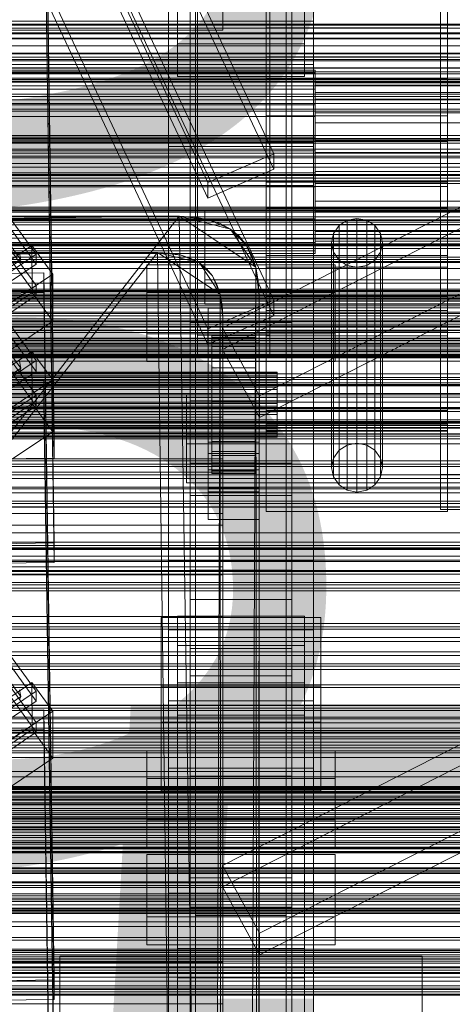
# Model space of a CAD drawing. Header units: millimetres. Extents: x -2233 to 61924, y -68080 to 6847.
# Tile 311 of 656: x 369 to 488, y -33432 to -33161. Entities that reach past the tile are written whole.
import ezdxf

# ---------------------------------------------------------------- set-up
doc = ezdxf.new("R2010")
doc.units = ezdxf.units.MM
for name, color, linetype, lineweight in [('COTAS_O', 1, 'Continuous', 0), ('COTAS_P', 1, 'Continuous', 0), ('frontal_C01', 7, 'Continuous', 0), ('frontal_C02', 7, 'Continuous', 0), ('frontal_C03', 7, 'Continuous', 0), ('frontal_secador', 7, 'Continuous', 0)]:
    doc.layers.add(name, color=color, linetype=linetype, lineweight=lineweight)
doc.dimstyles.new('R19_100', dxfattribs={"dimtxt": 250, "dimasz": 150, "dimexe": 150, "dimexo": 80, "dimgap": 100, "dimtad": 1, "dimtih": 1, "dimtoh": 1, "dimdsep": 46, "dimcen": 0.09, "dimadec": 0, "dimazin": 0, "dimtfac": 1, "dimtdec": 4, "dimtofl": 0, "dimtmove": 0, "dimatfit": 3, "dimfxl": 1, "dimtolj": 1, "dimtzin": 0, "dimarcsym": 0})

# ---------------------------------------------------------------- blocks, each defined once
blk = doc.blocks.new('DIM_R28_52')
at = {"layer": 'COTAS_O'}
for p, q in [((-1725, -33700), (-1575, -33655)), ((1725, -33700), (1575, -33655)), ((-1725, -34400), (-1725, -33700)), ((-1725, -33700), (1725, -33700)), ((-1725, -33700), (-1575, -33745)), ((1725, -33700), (1575, -33745)), ((1725, -34400), (1725, -33700))]:
    blk.add_line(p, q, dxfattribs=at)
blk.add_text('3450 O', height=250, dxfattribs=at).set_placement((0, -33600))
blk = doc.blocks.new('DIM_R28_53')
at = {"layer": 'COTAS_P'}
for p, q in [((-150, -32300), (550, -32300)), ((550, -32300), (505, -32450)), ((550, -34900), (550, -32300)), ((550, -32300), (595, -32450)), ((550, -34900), (505, -34750)), ((550, -34900), (595, -34750)), ((-150, -34900), (550, -34900))]:
    blk.add_line(p, q, dxfattribs=at)
blk.add_text('2600 P', height=250, rotation=90, dxfattribs=at).set_placement((450, -33600))

msp = doc.modelspace()

# ---------------------------------------------------------------- linework, layer by layer
at = {"layer": 'frontal_C01'}
for p, q in [((299.114, -32899.212), (439.114, -33197.732)), ((439.114, -33202.046), (299.114, -32903.526)), ((420.886, -33205.659), (280.886, -32907.139)), ((420.886, -33209.973), (280.886, -32911.453)), ((299.114, -32939.655), (439.114, -33238.175)), ((439.114, -33242.488), (299.114, -32943.968)), ((420.886, -33246.102), (280.886, -32947.581)), ((420.886, -33250.415), (280.886, -32951.895)), ((485, -33286.265), (485, -33081.358)), ((485, -33090.987), (485, -33295.895)), ((375.644, -33110.039), (378.512, -33305.149)), ((378.512, -33310.542), (375.644, -33115.431)), ((416, -33334.308), (416, -33117.641)), ((424.864, -33245.824), (674.864, -33118.712)), ((444, -33117.641), (444, -33334.308)), ((416, -33125.19), (416, -33341.858)), ((674.864, -33124.643), (424.864, -33251.755)), ((444, -33341.858), (444, -33125.19)), ((435.136, -33264.558), (685.136, -33137.446)), ((435.136, -33270.49), (685.136, -33143.378)), ((437, -33154.741), (437, -33163.035)), ((487, -33163.035), (487, -33154.741)), ((437, -33170.973), (437, -33159.036)), ((487, -33159.036), (487, -33170.973)), ((437, -33163.035), (437, -33176.957)), ((487, -33163.035), (437, -33163.035)), ((487, -33176.957), (487, -33163.035)), ((450, -33165.914), (410, -33165.914)), ((410, -33165.914), (410, -33204.432)), ((410, -33310.158), (410, -33165.914)), ((450, -33204.432), (450, -33165.914)), ((450, -33165.914), (450, -33310.158)), ((437, -33187.328), (437, -33170.973)), ((487, -33170.973), (437, -33170.973)), ((487, -33170.973), (487, -33187.328)), ((450.5, -33174.682), (342.5, -33174.682)), ((450.5, -33175.444), (342.5, -33175.444)), ((450.5, -33175.444), (450.5, -33174.682)), ((450.5, -33174.682), (450.5, -33177.775)), ((450.5, -33179.945), (450.5, -33175.444)), ((450.5, -33177.775), (342.5, -33177.775)), ((437, -33176.957), (437, -33194.387)), ((487, -33176.957), (437, -33176.957)), ((450.5, -33177.775), (450.5, -33184.251)), ((450.5, -33180.825), (450.5, -33178.157)), ((450.5, -33178.157), (450.5, -33178.815)), ((550.5, -33178.157), (450.5, -33178.157)), ((487, -33194.387), (487, -33176.957)), ((450.5, -33179.945), (342.5, -33179.945)), ((450.5, -33178.815), (450.5, -33182.697)), ((550.5, -33178.815), (450.5, -33178.815)), ((450.5, -33187.498), (450.5, -33179.945)), ((450.5, -33186.413), (450.5, -33180.825)), ((550.5, -33180.825), (450.5, -33180.825)), ((450.5, -33182.697), (450.5, -33189.214)), ((550.5, -33182.697), (450.5, -33182.697)), ((450.5, -33184.251), (342.5, -33184.251)), ((450.5, -33184.251), (450.5, -33193.125)), ((450.5, -33194.068), (450.5, -33186.413)), ((550.5, -33186.413), (450.5, -33186.413)), ((450.5, -33187.498), (342.5, -33187.498)), ((345.969, -33187.638), (373.501, -33225.492)), ((437, -33205.613), (437, -33187.328)), ((437, -33187.328), (487, -33187.328)), ((450.5, -33196.955), (450.5, -33187.498)), ((450.5, -33189.214), (450.5, -33197.373)), ((550.5, -33189.214), (450.5, -33189.214)), ((487, -33187.328), (487, -33205.613)), ((373.513, -33228.189), (345.981, -33190.334)), ((342.5, -33193.125), (450.5, -33193.125)), ((437, -33194.387), (437, -33212.672)), ((487, -33194.387), (437, -33194.387)), ((450.5, -33193.125), (450.5, -33203.045)), ((450.5, -33202.627), (450.5, -33194.068)), ((450.5, -33194.068), (550.5, -33194.068)), ((487, -33212.672), (487, -33194.387)), ((450.5, -33196.955), (342.5, -33196.955)), ((346.008, -33196.266), (373.539, -33234.12)), ((450.5, -33206.875), (450.5, -33196.955)), ((450.5, -33197.373), (450.5, -33205.932)), ((550.5, -33197.373), (450.5, -33197.373)), ((373.551, -33236.816), (346.02, -33198.962)), ((439.114, -33197.732), (420.886, -33205.659)), ((439.114, -33202.046), (439.114, -33197.732)), ((450.5, -33203.045), (342.5, -33203.045)), ((420.886, -33209.973), (439.114, -33202.046)), ((450.5, -33210.786), (450.5, -33202.627)), ((550.5, -33202.627), (450.5, -33202.627)), ((450.5, -33203.045), (450.5, -33212.502)), ((410, -33204.432), (450, -33204.432)), ((410, -33348.677), (410, -33204.432)), ((420.886, -33205.659), (420.886, -33209.973)), ((437, -33223.043), (437, -33205.613)), ((487, -33205.613), (437, -33205.613)), ((450, -33348.677), (450, -33204.432)), ((487, -33205.613), (487, -33223.043)), ((450.5, -33206.875), (342.5, -33206.875)), ((437, -33274.146), (437, -33206.742)), ((437, -33206.742), (487, -33206.742)), ((437, -33221.187), (437, -33206.742)), ((450.5, -33205.932), (450.5, -33213.587)), ((550.5, -33205.932), (450.5, -33205.932)), ((450.5, -33215.749), (450.5, -33206.875)), ((487, -33206.742), (487, -33274.146)), ((487, -33206.742), (487, -33221.187)), ((450.5, -33217.303), (450.5, -33210.786)), ((550.5, -33210.786), (450.5, -33210.786)), ((450.5, -33212.502), (342.5, -33212.502)), ((420, -33220.03), (420, -33213.29)), ((420, -33213.29), (823, -33213.29)), ((420, -33232.549), (420, -33213.29)), ((437, -33212.672), (437, -33229.027)), ((487, -33212.672), (437, -33212.672)), ((450.5, -33212.502), (450.5, -33220.055)), ((450.5, -33213.587), (450.5, -33219.175)), ((550.5, -33213.587), (450.5, -33213.587)), ((487, -33229.027), (487, -33212.672)), ((450.5, -33215.749), (342.5, -33215.749)), ((450.5, -33222.225), (450.5, -33215.749)), ((459.321, -33216.114), (457.05, -33217.575)), ((462, -33215.601), (459.321, -33216.114)), ((459.321, -33278.126), (459.321, -33216.114)), ((464.679, -33216.114), (462, -33215.601)), ((462, -33277.613), (462, -33215.601)), ((466.95, -33217.575), (464.679, -33216.114)), ((464.679, -33278.126), (464.679, -33216.114)), ((369.265, -33226.975), (363.53, -33219.089)), ((450.5, -33221.185), (450.5, -33217.303)), ((550.5, -33217.303), (450.5, -33217.303)), ((450.5, -33219.175), (450.5, -33221.843)), ((550.5, -33219.175), (450.5, -33219.175)), ((457.05, -33217.575), (455.533, -33219.762)), ((457.05, -33279.587), (457.05, -33217.575)), ((468.467, -33219.762), (466.95, -33217.575)), ((466.95, -33279.587), (466.95, -33217.575)), ((450.5, -33220.055), (342.5, -33220.055)), ((823, -33220.03), (420, -33220.03)), ((420, -33220.03), (420, -33239.289)), ((437, -33268.562), (437, -33220.031)), ((437, -33220.031), (487, -33220.031)), ((437, -33225.809), (437, -33220.031)), ((487, -33221.187), (437, -33221.187)), ((437, -33221.187), (437, -33288.591)), ((450.5, -33220.055), (450.5, -33224.556)), ((450.5, -33221.843), (450.5, -33221.185)), ((550.5, -33221.185), (450.5, -33221.185)), ((550.5, -33221.843), (450.5, -33221.843)), ((455.533, -33219.762), (455, -33222.342)), ((455.533, -33281.774), (455.533, -33219.762)), ((469, -33222.342), (468.467, -33219.762)), ((468.467, -33281.774), (468.467, -33219.762)), ((487, -33220.031), (487, -33268.562)), ((487, -33220.031), (487, -33225.809)), ((487, -33288.591), (487, -33221.187)), ((450.5, -33222.225), (342.5, -33222.225)), ((450.5, -33224.556), (342.5, -33224.556)), ((360.882, -33230.843), (372.35, -33223.106)), ((372.35, -33223.106), (372.408, -33236.048)), ((372.35, -33223.106), (378.086, -33230.993)), ((437, -33236.965), (437, -33223.043)), ((487, -33223.043), (437, -33223.043)), ((437, -33272.414), (437, -33223.883)), ((437, -33223.883), (487, -33223.883)), ((437, -33247.957), (437, -33223.883)), ((450.5, -33225.318), (450.5, -33222.225)), ((450.5, -33224.556), (450.5, -33225.318)), ((455, -33222.342), (455.533, -33224.921)), ((455, -33284.353), (455, -33222.342)), ((468.467, -33224.921), (469, -33222.342)), ((469, -33222.342), (469, -33284.353)), ((487, -33223.043), (487, -33236.965)), ((487, -33223.883), (487, -33272.414)), ((487, -33223.883), (487, -33247.957)), ((450.5, -33225.318), (342.5, -33225.318)), ((359.436, -33233.606), (369.265, -33226.975)), ((373.501, -33225.492), (362.033, -33233.229)), ((369.265, -33226.975), (368.888, -33225.139)), ((368.9, -33227.79), (369.265, -33226.975)), ((373.513, -33228.189), (373.501, -33225.492)), ((487, -33225.809), (437, -33225.809)), ((437, -33225.809), (437, -33274.34)), ((455.533, -33224.921), (457.05, -33227.108)), ((455.533, -33286.933), (455.533, -33224.921)), ((457.05, -33227.108), (459.321, -33228.569)), ((457.05, -33289.12), (457.05, -33227.108)), ((464.679, -33228.569), (466.95, -33227.108)), ((466.95, -33227.108), (468.467, -33224.921)), ((466.95, -33289.12), (466.95, -33227.108)), ((468.467, -33286.933), (468.467, -33224.921)), ((487, -33274.34), (487, -33225.809)), ((362.045, -33235.925), (373.513, -33228.189)), ((437, -33229.027), (437, -33240.964)), ((487, -33229.027), (437, -33229.027)), ((459.321, -33228.569), (462, -33229.083)), ((459.321, -33290.581), (459.321, -33228.569)), ((462, -33229.083), (464.679, -33228.569)), ((462, -33291.094), (462, -33229.083)), ((464.679, -33290.581), (464.679, -33228.569)), ((487, -33240.964), (487, -33229.027)), ((357.646, -33230.872), (375.644, -33230.626)), ((378.086, -33230.993), (366.618, -33238.729)), ((375.644, -33230.626), (375.644, -33236.019)), ((375.644, -33230.626), (378.512, -33425.737)), ((378.143, -33243.934), (378.086, -33230.993)), ((823, -33232.549), (420, -33232.549)), ((420, -33232.549), (420, -33239.289)), ((373.539, -33234.12), (362.071, -33241.856)), ((373.551, -33236.816), (373.539, -33234.12)), ((375.644, -33236.019), (357.646, -33236.264)), ((372.408, -33236.048), (360.939, -33243.784)), ((362.083, -33244.553), (373.551, -33236.816)), ((378.143, -33243.934), (372.408, -33236.048)), ((378.512, -33431.13), (375.644, -33236.019)), ((439.114, -33238.175), (420.886, -33246.102)), ((437, -33245.259), (437, -33236.965)), ((487, -33236.965), (437, -33236.965)), ((439.114, -33242.488), (439.114, -33238.175)), ((487, -33236.965), (487, -33245.259)), ((420, -33239.289), (823, -33239.289)), ((437, -33240.964), (437, -33246.664)), ((487, -33240.964), (437, -33240.964)), ((487, -33246.664), (487, -33240.964)), ((420.886, -33250.415), (439.114, -33242.488)), ((366.675, -33251.671), (378.143, -33243.934)), ((420.886, -33246.102), (420.886, -33250.415)), ((435.136, -33264.558), (424.864, -33245.824)), ((424.864, -33245.824), (424.864, -33251.755)), ((437, -33246.664), (437, -33245.259)), ((487, -33245.259), (437, -33245.259)), ((487, -33245.259), (487, -33246.664)), ((487, -33246.664), (437, -33246.664)), ((487, -33247.957), (437, -33247.957)), ((437, -33247.957), (437, -33296.488)), ((487, -33296.488), (487, -33247.957)), ((424.864, -33251.755), (435.136, -33270.49)), ((415, -33275.096), (415, -33264.311)), ((415, -33264.311), (760, -33264.311)), ((415, -33277.793), (415, -33264.311)), ((435.136, -33270.49), (435.136, -33264.558)), ((416, -33273.478), (416, -33265.929)), ((416, -33265.929), (444, -33265.929)), ((416, -33482.597), (416, -33265.929)), ((424.864, -33394.112), (674.864, -33267.001)), ((444, -33265.929), (444, -33273.478)), ((444, -33265.929), (444, -33482.597)), ((487, -33268.562), (437, -33268.562)), ((437, -33268.562), (437, -33274.34)), ((487, -33274.34), (487, -33268.562)), ((444, -33273.478), (416, -33273.478)), ((416, -33273.478), (416, -33490.146)), ((674.864, -33272.932), (424.864, -33400.044)), ((487, -33272.414), (437, -33272.414)), ((437, -33272.414), (437, -33296.488)), ((444, -33490.146), (444, -33273.478)), ((487, -33296.488), (487, -33272.414)), ((760, -33275.096), (415, -33275.096)), ((415, -33275.096), (415, -33288.578)), ((487, -33274.146), (437, -33274.146)), ((437, -33274.146), (437, -33288.591)), ((437, -33274.34), (487, -33274.34)), ((487, -33288.591), (487, -33274.146)), ((760, -33277.793), (415, -33277.793)), ((415, -33277.793), (415, -33288.578)), ((457.05, -33279.587), (459.321, -33278.126)), ((459.321, -33278.126), (462, -33277.613)), ((462, -33277.613), (464.679, -33278.126)), ((464.679, -33278.126), (466.95, -33279.587)), ((455, -33284.353), (455.533, -33281.774)), ((455.533, -33281.774), (457.05, -33279.587)), ((466.95, -33279.587), (468.467, -33281.774)), ((468.467, -33281.774), (469, -33284.353)), ((455.533, -33286.933), (455, -33284.353)), ((469, -33284.353), (468.467, -33286.933)), ((435.136, -33412.847), (685.136, -33285.735)), ((457.05, -33289.12), (455.533, -33286.933)), ((468.467, -33286.933), (466.95, -33289.12)), ((775, -33286.265), (485, -33286.265)), ((485, -33286.265), (485, -33295.895)), ((415, -33288.578), (760, -33288.578)), ((437, -33288.591), (487, -33288.591)), ((459.321, -33290.581), (457.05, -33289.12)), ((466.95, -33289.12), (464.679, -33290.581)), ((435.136, -33418.778), (685.136, -33291.666)), ((462, -33291.094), (459.321, -33290.581)), ((464.679, -33290.581), (462, -33291.094)), ((437, -33296.488), (487, -33296.488)), ((485, -33295.895), (775, -33295.895)), ((-425, -33300.22), (425, -33300.22)), ((425, -33300.22), (425, -33313.916)), ((425, -33300.22), (425, -33311.776)), ((378.512, -33305.149), (360.514, -33305.395)), ((378.512, -33310.542), (378.512, -33305.149)), ((345.969, -33308.226), (373.501, -33346.08)), ((373.513, -33348.776), (345.981, -33310.922)), ((360.514, -33310.787), (378.512, -33310.542)), ((450, -33310.158), (410, -33310.158)), ((410, -33310.158), (410, -33348.677)), ((410, -33401.827), (410, -33310.158)), ((450, -33348.677), (450, -33310.158)), ((450, -33310.158), (450, -33401.827)), ((425, -33311.776), (-425, -33311.776)), ((425, -33313.916), (-425, -33313.916)), ((416, -33320.742), (416, -33312.654)), ((416, -33312.654), (444, -33312.654)), ((416, -33397.59), (416, -33312.654)), ((425, -33325.472), (425, -33311.776)), ((425, -33325.472), (425, -33313.916)), ((444, -33312.654), (444, -33320.742)), ((444, -33312.654), (444, -33397.59)), ((346.008, -33316.853), (373.539, -33354.708)), ((373.551, -33357.404), (346.02, -33319.55)), ((444, -33320.742), (416, -33320.742)), ((416, -33320.742), (416, -33405.679)), ((444, -33405.679), (444, -33320.742)), ((-425, -33325.472), (425, -33325.472)), ((408, -33344.631), (408, -33325.758)), ((408, -33325.758), (452, -33325.758)), ((408, -33354.647), (408, -33325.758)), ((412.5, -33333.462), (412.5, -33325.373)), ((412.5, -33325.373), (447.5, -33325.373)), ((412.5, -33604.634), (412.5, -33325.373)), ((447.5, -33325.373), (447.5, -33333.462)), ((447.5, -33325.373), (447.5, -33604.634)), ((452, -33325.758), (452, -33344.631)), ((452, -33325.758), (452, -33354.647)), ((447.5, -33333.462), (412.5, -33333.462)), ((412.5, -33612.722), (412.5, -33333.462)), ((447.5, -33612.722), (447.5, -33333.462)), ((444, -33334.308), (416, -33334.308)), ((416, -33334.308), (416, -33341.858)), ((444, -33341.858), (444, -33334.308)), ((369.265, -33347.563), (363.53, -33339.676)), ((360.882, -33351.43), (372.35, -33343.694)), ((372.35, -33343.694), (372.408, -33356.635)), ((372.35, -33343.694), (378.086, -33351.58)), ((416, -33341.858), (444, -33341.858)), ((373.501, -33346.08), (362.033, -33353.816)), ((369.265, -33347.563), (368.888, -33345.726)), ((373.513, -33348.776), (373.501, -33346.08)), ((452, -33344.631), (408, -33344.631)), ((408, -33344.631), (408, -33373.52)), ((452, -33373.52), (452, -33344.631)), ((359.436, -33354.194), (369.265, -33347.563)), ((362.045, -33356.513), (373.513, -33348.776)), ((368.9, -33348.378), (369.265, -33347.563)), ((410, -33348.677), (450, -33348.677)), ((410, -33440.346), (410, -33348.677)), ((450, -33440.346), (450, -33348.677)), ((357.646, -33351.459), (375.644, -33351.214)), ((378.086, -33351.58), (366.618, -33359.317)), ((375.644, -33351.214), (375.644, -33356.607)), ((375.644, -33351.214), (378.512, -33546.325)), ((378.143, -33364.522), (378.086, -33351.58)), ((373.539, -33354.708), (362.071, -33362.444)), ((373.551, -33357.404), (373.539, -33354.708)), ((452, -33354.647), (408, -33354.647)), ((408, -33354.647), (408, -33373.52)), ((452, -33373.52), (452, -33354.647)), ((375.644, -33356.607), (357.646, -33356.852)), ((372.408, -33356.635), (360.939, -33364.372)), ((362.083, -33365.14), (373.551, -33357.404)), ((378.143, -33364.522), (372.408, -33356.635)), ((378.512, -33551.717), (375.644, -33356.607)), ((366.675, -33372.258), (378.143, -33364.522)), ((408, -33373.52), (452, -33373.52)), ((404, -33408.336), (404, -33391.081)), ((404, -33391.081), (456, -33391.081)), ((404, -33398.785), (404, -33391.081)), ((456, -33391.081), (456, -33408.336)), ((456, -33391.081), (456, -33398.785)), ((435.136, -33412.847), (424.864, -33394.112)), ((424.864, -33394.112), (424.864, -33400.044)), ((444, -33397.59), (416, -33397.59)), ((416, -33397.59), (416, -33405.679)), ((444, -33405.679), (444, -33397.59)), ((456, -33398.785), (404, -33398.785)), ((404, -33398.785), (404, -33416.04)), ((424.864, -33400.044), (435.136, -33418.778)), ((456, -33416.04), (456, -33398.785)), ((450, -33401.827), (410, -33401.827)), ((410, -33401.827), (410, -33440.346)), ((410, -33725.366), (410, -33401.827)), ((450, -33440.346), (450, -33401.827)), ((450, -33401.827), (450, -33725.366)), ((416, -33405.679), (444, -33405.679)), ((456, -33408.336), (404, -33408.336)), ((404, -33408.336), (404, -33416.04)), ((417.5, -33434.701), (417.5, -33407.472)), ((417.5, -33407.472), (442.5, -33407.472)), ((417.5, -33407.472), (417.5, -33595.064)), ((442.5, -33407.996), (417.5, -33407.996)), ((417.5, -33407.996), (417.5, -33434.177)), ((417.5, -34010.796), (417.5, -33407.996)), ((442.5, -33407.472), (442.5, -33434.701)), ((442.5, -33595.064), (442.5, -33407.472)), ((442.5, -33434.177), (442.5, -33407.996)), ((442.5, -33407.996), (442.5, -34010.796)), ((456, -33416.04), (456, -33408.336)), ((435.136, -33418.778), (435.136, -33412.847)), ((404, -33416.04), (456, -33416.04)), ((412.5, -33425.131), (412.5, -33417.042)), ((412.5, -33417.042), (447.5, -33417.042)), ((412.5, -33696.303), (412.5, -33417.042)), ((447.5, -33417.042), (447.5, -33425.131)), ((447.5, -33417.042), (447.5, -33696.303)), ((-425, -33420.808), (425, -33420.808)), ((425, -33420.808), (425, -33434.504)), ((425, -33420.808), (425, -33432.363)), ((378.512, -33425.737), (360.514, -33425.982)), ((378.512, -33431.13), (378.512, -33425.737)), ((447.5, -33425.131), (412.5, -33425.131)), ((412.5, -33704.392), (412.5, -33425.131)), ((447.5, -33704.392), (447.5, -33425.131)), ((360.514, -33431.375), (378.512, -33431.13)), ((425, -33432.363), (-425, -33432.363)), ((425, -33446.06), (425, -33432.363))]:
    msp.add_line(p, q, dxfattribs=at)
at = {"layer": 'frontal_C02'}
for p, q in [((410, -33329.126), (410, -32971.464)), ((450, -32971.464), (450, -33329.126)), ((417.5, -33516.139), (417.5, -32977.112)), ((442.5, -32977.112), (442.5, -33516.139)), ((412.5, -33167.449), (412.5, -32986.084)), ((447.5, -32986.084), (447.5, -33167.449)), ((412.5, -33176.39), (412.5, -32995.026)), ((447.5, -33176.39), (447.5, -32995.026)), ((417.5, -33543.024), (417.5, -33003.998)), ((442.5, -33543.024), (442.5, -33003.998)), ((410, -33367.308), (410, -33009.646)), ((450, -33367.308), (450, -33009.646)), ((375.644, -33082.39), (378.512, -33275.795)), ((378.512, -33281.756), (375.644, -33088.351)), ((410, -33195.783), (410, -33094.446)), ((450, -33195.783), (450, -33094.446)), ((418, -33247.792), (418, -33110.146)), ((438, -33110.146), (438, -33247.792)), ((418, -33116.107), (418, -33253.753)), ((438, -33253.753), (438, -33116.107)), ((410, -33148.056), (410, -33195.783)), ((410, -33505.718), (410, -33148.056)), ((425, -33163.647), (425, -33148.506)), ((450, -33195.783), (450, -33148.056)), ((450, -33148.056), (450, -33505.718)), ((416, -33235.357), (416, -33149.697)), ((444, -33149.697), (444, -33235.357)), ((425, -33163.647), (425, -33152.192)), ((416, -33158.638), (416, -33244.298)), ((444, -33244.298), (444, -33158.638)), ((-450, -33161.186), (450, -33161.186)), ((450, -33161.186), (450, -33173.108)), ((450, -33161.186), (450, -33194.595)), ((-425, -33163.647), (425, -33163.647)), ((447.5, -33167.449), (412.5, -33167.449)), ((412.5, -33167.449), (412.5, -33176.39)), ((447.5, -33176.39), (447.5, -33167.449)), ((450, -33173.108), (-450, -33173.108)), ((450, -33206.517), (450, -33173.108)), ((412.5, -33176.39), (447.5, -33176.39)), ((450, -33194.595), (-450, -33194.595)), ((450, -33206.517), (450, -33194.595)), ((410, -33195.783), (450, -33195.783)), ((410, -33553.445), (410, -33195.783)), ((450, -33553.445), (450, -33195.783)), ((-450, -33206.517), (450, -33206.517)), ((345.969, -33217.293), (373.501, -33254.816)), ((373.513, -33257.796), (345.981, -33220.274)), ((346.008, -33226.831), (373.539, -33264.354)), ((373.551, -33267.334), (346.02, -33229.812)), ((404, -33247.456), (404, -33228.381)), ((404, -33228.381), (456, -33228.381)), ((404, -33236.017), (404, -33228.381)), ((456, -33228.381), (456, -33247.456)), ((456, -33228.381), (456, -33236.017)), ((444, -33235.357), (416, -33235.357)), ((416, -33235.357), (416, -33244.298)), ((444, -33244.298), (444, -33235.357)), ((456, -33236.017), (404, -33236.017)), ((404, -33236.017), (404, -33255.092)), ((456, -33255.092), (456, -33236.017)), ((421, -33243.974), (421, -33240.398)), ((421, -33240.398), (435, -33240.398)), ((421, -33280.489), (421, -33240.398)), ((435, -33240.398), (435, -33243.974)), ((435, -33240.398), (435, -33280.489)), ((416, -33244.298), (444, -33244.298)), ((435, -33243.974), (421, -33243.974)), ((421, -33243.974), (421, -33284.065)), ((435, -33284.065), (435, -33243.974)), ((369.265, -33256.933), (363.53, -33249.115)), ((456, -33247.456), (404, -33247.456)), ((404, -33247.456), (404, -33255.092)), ((438, -33247.792), (418, -33247.792)), ((418, -33247.792), (418, -33253.753)), ((422, -33258.008), (422, -33248.016)), ((422, -33248.016), (422, -33248.462)), ((422, -33248.016), (434, -33248.016)), ((422, -33248.864), (422, -33248.016)), ((422, -33258.219), (422, -33248.462)), ((422, -33248.462), (422, -33250.171)), ((422, -33248.462), (434, -33248.462)), ((422, -33258.409), (422, -33248.864)), ((422, -33248.864), (434, -33248.864)), ((422, -33250.947), (422, -33248.864)), ((434, -33248.462), (434, -33248.016)), ((434, -33248.016), (434, -33258.008)), ((434, -33248.016), (434, -33248.864)), ((434, -33250.171), (434, -33248.462)), ((434, -33248.462), (434, -33258.219)), ((434, -33248.864), (434, -33258.409)), ((434, -33248.864), (434, -33250.947)), ((438, -33253.753), (438, -33247.792)), ((456, -33255.092), (456, -33247.456)), ((421, -33253.512), (421, -33249.935)), ((421, -33249.935), (435, -33249.935)), ((421, -33290.026), (421, -33249.935)), ((422, -33259.029), (422, -33250.171)), ((422, -33250.171), (422, -33253.028)), ((422, -33250.171), (434, -33250.171)), ((422, -33259.396), (422, -33250.947)), ((422, -33250.947), (434, -33250.947)), ((422, -33254.125), (422, -33250.947)), ((434, -33253.028), (434, -33250.171)), ((434, -33250.171), (434, -33259.029)), ((434, -33250.947), (434, -33259.396)), ((434, -33250.947), (434, -33254.125)), ((435, -33249.935), (435, -33253.512)), ((435, -33249.935), (435, -33290.026)), ((360.882, -33260.028), (372.35, -33252.358)), ((372.35, -33252.358), (372.408, -33266.665)), ((372.35, -33252.358), (378.086, -33260.176)), ((418, -33253.753), (438, -33253.753)), ((435, -33253.512), (421, -33253.512)), ((421, -33253.512), (421, -33293.603)), ((422, -33260.382), (422, -33253.028)), ((422, -33253.028), (422, -33256.836)), ((422, -33253.028), (434, -33253.028)), ((422, -33260.901), (422, -33254.125)), ((422, -33254.125), (434, -33254.125)), ((422, -33258.18), (422, -33254.125)), ((434, -33256.836), (434, -33253.028)), ((434, -33253.028), (434, -33260.382)), ((434, -33254.125), (434, -33260.901)), ((434, -33254.125), (434, -33258.18)), ((435, -33293.603), (435, -33253.512)), ((359.436, -33263.506), (369.265, -33256.933)), ((373.501, -33254.816), (362.033, -33262.485)), ((369.265, -33256.933), (368.888, -33254.961)), ((368.9, -33257.892), (369.265, -33256.933)), ((373.513, -33257.796), (373.501, -33254.816)), ((404, -33255.092), (456, -33255.092)), ((422, -33262.186), (422, -33256.836)), ((422, -33256.836), (422, -33261.337)), ((422, -33256.836), (434, -33256.836)), ((434, -33261.337), (434, -33256.836)), ((434, -33256.836), (434, -33262.186)), ((-440, -33258.008), (440, -33258.008)), ((-440, -33258.219), (440, -33258.219)), ((-440, -33258.409), (440, -33258.409)), ((-440, -33259.029), (440, -33259.029)), ((-440, -33259.396), (440, -33259.396)), ((362.045, -33265.466), (373.513, -33257.796)), ((422, -33258.219), (422, -33258.008)), ((434, -33258.008), (422, -33258.008)), ((422, -33258.008), (422, -33258.409)), ((422, -33262.822), (422, -33258.18)), ((422, -33258.18), (434, -33258.18)), ((422, -33262.836), (422, -33258.18)), ((422, -33259.029), (422, -33258.219)), ((434, -33258.219), (422, -33258.219)), ((434, -33258.409), (422, -33258.409)), ((422, -33258.409), (422, -33259.396)), ((422, -33260.382), (422, -33259.029)), ((434, -33259.029), (422, -33259.029)), ((434, -33259.396), (422, -33259.396)), ((422, -33259.396), (422, -33260.901)), ((434, -33258.008), (434, -33258.219)), ((434, -33258.409), (434, -33258.008)), ((434, -33258.18), (434, -33262.822)), ((434, -33258.18), (434, -33262.836)), ((434, -33258.219), (434, -33259.029)), ((434, -33259.396), (434, -33258.409)), ((434, -33259.029), (434, -33260.382)), ((434, -33260.901), (434, -33259.396)), ((440, -33258.219), (440, -33258.008)), ((440, -33258.008), (440, -33258.409)), ((440, -33259.029), (440, -33258.219)), ((440, -33258.409), (440, -33259.396)), ((440, -33260.382), (440, -33259.029)), ((440, -33259.396), (440, -33260.901)), ((-440, -33260.382), (440, -33260.382)), ((-440, -33260.901), (440, -33260.901)), ((-440, -33262.186), (440, -33262.186)), ((-440, -33262.822), (440, -33262.822)), ((357.646, -33260.487), (375.644, -33260.244)), ((378.086, -33260.176), (366.618, -33267.845)), ((375.644, -33260.244), (375.644, -33266.205)), ((375.644, -33260.244), (378.512, -33453.649)), ((378.143, -33274.482), (378.086, -33260.176)), ((422, -33262.186), (422, -33260.382)), ((434, -33260.382), (422, -33260.382)), ((434, -33260.901), (422, -33260.901)), ((422, -33260.901), (422, -33262.822)), ((422, -33261.337), (422, -33264.318)), ((434, -33261.337), (422, -33261.337)), ((422, -33261.337), (422, -33266.224)), ((422, -33264.318), (422, -33262.186)), ((434, -33262.186), (422, -33262.186)), ((434, -33262.822), (422, -33262.822)), ((422, -33262.822), (422, -33265.028)), ((422, -33265.028), (422, -33262.836)), ((422, -33262.836), (434, -33262.836)), ((422, -33267.776), (422, -33262.836)), ((434, -33260.382), (434, -33262.186)), ((434, -33262.822), (434, -33260.901)), ((434, -33264.318), (434, -33261.337)), ((434, -33266.224), (434, -33261.337)), ((434, -33262.186), (434, -33264.318)), ((434, -33265.028), (434, -33262.822)), ((434, -33262.836), (434, -33265.028)), ((434, -33262.836), (434, -33267.776)), ((440, -33262.186), (440, -33260.382)), ((440, -33260.901), (440, -33262.822)), ((440, -33264.318), (440, -33262.186)), ((440, -33262.822), (440, -33265.028)), ((440, -33264.318), (-440, -33264.318)), ((-440, -33265.028), (440, -33265.028)), ((373.539, -33264.354), (362.071, -33272.023)), ((373.551, -33267.334), (373.539, -33264.354)), ((422, -33264.318), (434, -33264.318)), ((422, -33266.633), (422, -33264.318)), ((434, -33265.028), (422, -33265.028)), ((422, -33265.028), (422, -33267.368)), ((434, -33264.318), (434, -33266.633)), ((434, -33267.368), (434, -33265.028)), ((440, -33266.633), (440, -33264.318)), ((440, -33265.028), (440, -33267.368)), ((-440, -33266.633), (440, -33266.633)), ((-440, -33267.368), (440, -33267.368)), ((375.644, -33266.205), (357.646, -33266.448)), ((372.408, -33266.665), (360.939, -33274.334)), ((362.083, -33275.003), (373.551, -33267.334)), ((378.143, -33274.482), (372.408, -33266.665)), ((378.512, -33459.61), (375.644, -33266.205)), ((422, -33266.633), (422, -33266.224)), ((422, -33266.224), (422, -33271.164)), ((422, -33266.224), (434, -33266.224)), ((422, -33268.973), (422, -33266.633)), ((434, -33266.633), (422, -33266.633)), ((422, -33267.368), (422, -33267.776)), ((434, -33267.368), (422, -33267.368)), ((422, -33267.368), (422, -33269.683)), ((422, -33267.776), (434, -33267.776)), ((422, -33272.663), (422, -33267.776)), ((434, -33271.164), (434, -33266.224)), ((434, -33266.224), (434, -33266.633)), ((434, -33266.633), (434, -33268.973)), ((434, -33267.776), (434, -33267.368)), ((434, -33269.683), (434, -33267.368)), ((434, -33267.776), (434, -33272.663)), ((440, -33268.973), (440, -33266.633)), ((440, -33267.368), (440, -33269.683)), ((-440, -33268.973), (440, -33268.973)), ((-440, -33269.683), (440, -33269.683)), ((-425, -33270.442), (425, -33270.442)), ((422, -33271.178), (422, -33268.973)), ((422, -33268.973), (422, -33271.164)), ((434, -33268.973), (422, -33268.973)), ((422, -33269.683), (422, -33272.663)), ((434, -33269.683), (422, -33269.683)), ((422, -33269.683), (422, -33271.815)), ((425, -33270.442), (425, -33285.583)), ((425, -33270.442), (425, -33281.896)), ((434, -33271.164), (434, -33268.973)), ((434, -33268.973), (434, -33271.178)), ((434, -33272.663), (434, -33269.683)), ((434, -33271.815), (434, -33269.683)), ((440, -33271.178), (440, -33268.973)), ((440, -33269.683), (440, -33271.815)), ((-440, -33271.178), (440, -33271.178)), ((-440, -33271.815), (440, -33271.815)), ((-440, -33273.099), (440, -33273.099)), ((-440, -33273.619), (440, -33273.619)), ((422, -33271.164), (422, -33275.82)), ((422, -33271.164), (434, -33271.164)), ((422, -33273.099), (422, -33271.178)), ((422, -33271.178), (422, -33275.82)), ((434, -33271.178), (422, -33271.178)), ((422, -33271.815), (422, -33277.164)), ((434, -33271.815), (422, -33271.815)), ((422, -33271.815), (422, -33273.619)), ((422, -33272.663), (434, -33272.663)), ((422, -33277.164), (422, -33272.663)), ((422, -33274.604), (422, -33273.099)), ((422, -33273.099), (422, -33279.875)), ((434, -33273.099), (422, -33273.099)), ((422, -33273.619), (422, -33280.973)), ((434, -33273.619), (422, -33273.619)), ((422, -33273.619), (422, -33274.972)), ((434, -33275.82), (434, -33271.164)), ((434, -33275.82), (434, -33271.178)), ((434, -33271.178), (434, -33273.099)), ((434, -33277.164), (434, -33271.815)), ((434, -33273.619), (434, -33271.815)), ((434, -33272.663), (434, -33277.164)), ((434, -33279.875), (434, -33273.099)), ((434, -33273.099), (434, -33274.604)), ((434, -33280.973), (434, -33273.619)), ((434, -33274.972), (434, -33273.619)), ((440, -33273.099), (440, -33271.178)), ((440, -33271.815), (440, -33273.619)), ((440, -33274.604), (440, -33273.099)), ((440, -33273.619), (440, -33274.972)), ((-440, -33274.604), (440, -33274.604)), ((-440, -33274.972), (440, -33274.972)), ((-440, -33275.591), (440, -33275.591)), ((-440, -33275.781), (440, -33275.781)), ((-440, -33275.993), (440, -33275.993)), ((378.512, -33275.795), (360.514, -33276.038)), ((366.675, -33282.151), (378.143, -33274.482)), ((378.512, -33281.756), (378.512, -33275.795)), ((422, -33275.591), (422, -33274.604)), ((422, -33274.604), (422, -33283.053)), ((434, -33274.604), (422, -33274.604)), ((422, -33274.972), (422, -33283.829)), ((434, -33274.972), (422, -33274.972)), ((422, -33274.972), (422, -33275.781)), ((422, -33275.993), (422, -33275.591)), ((422, -33275.591), (422, -33285.137)), ((434, -33275.591), (422, -33275.591)), ((422, -33275.781), (422, -33285.538)), ((434, -33275.781), (422, -33275.781)), ((422, -33275.781), (422, -33275.993)), ((422, -33275.82), (422, -33279.875)), ((422, -33275.82), (434, -33275.82)), ((422, -33275.993), (422, -33285.984)), ((434, -33275.993), (422, -33275.993)), ((434, -33283.053), (434, -33274.604)), ((434, -33274.604), (434, -33275.591)), ((434, -33283.829), (434, -33274.972)), ((434, -33275.781), (434, -33274.972)), ((434, -33285.137), (434, -33275.591)), ((434, -33275.591), (434, -33275.993)), ((434, -33285.538), (434, -33275.781)), ((434, -33275.993), (434, -33275.781)), ((434, -33279.875), (434, -33275.82)), ((434, -33285.984), (434, -33275.993)), ((440, -33275.591), (440, -33274.604)), ((440, -33274.972), (440, -33275.781)), ((440, -33275.993), (440, -33275.591)), ((440, -33275.781), (440, -33275.993)), ((421, -33291.037), (421, -33277.327)), ((421, -33277.327), (435, -33277.327)), ((421, -33284.963), (421, -33277.327)), ((422, -33277.164), (434, -33277.164)), ((422, -33280.973), (422, -33277.164)), ((434, -33277.164), (434, -33280.973)), ((435, -33277.327), (435, -33291.037)), ((435, -33277.327), (435, -33284.963)), ((360.514, -33282), (378.512, -33281.756)), ((435, -33280.489), (421, -33280.489)), ((421, -33280.489), (421, -33284.065)), ((422, -33279.875), (422, -33283.053)), ((422, -33279.875), (434, -33279.875)), ((422, -33280.973), (434, -33280.973)), ((422, -33283.829), (422, -33280.973)), ((434, -33283.053), (434, -33279.875)), ((434, -33280.973), (434, -33283.829)), ((435, -33284.065), (435, -33280.489)), ((425, -33281.896), (-425, -33281.896)), ((416, -33292.029), (416, -33283.087)), ((416, -33283.087), (444, -33283.087)), ((416, -33369.48), (416, -33283.087)), ((421, -33284.065), (435, -33284.065)), ((422, -33283.053), (422, -33285.137)), ((422, -33283.053), (434, -33283.053)), ((422, -33283.829), (434, -33283.829)), ((422, -33285.538), (422, -33283.829)), ((425, -33297.037), (425, -33281.896)), ((434, -33285.137), (434, -33283.053)), ((434, -33283.829), (434, -33285.538)), ((444, -33283.087), (444, -33292.029)), ((444, -33283.087), (444, -33369.48)), ((425, -33285.583), (-425, -33285.583)), ((435, -33284.963), (421, -33284.963)), ((421, -33284.963), (421, -33298.674)), ((422, -33285.137), (422, -33285.984)), ((422, -33285.137), (434, -33285.137)), ((422, -33285.538), (434, -33285.538)), ((422, -33285.984), (422, -33285.538)), ((422, -33285.984), (434, -33285.984)), ((425, -33297.037), (425, -33285.583)), ((434, -33285.984), (434, -33285.137)), ((434, -33285.538), (434, -33285.984)), ((435, -33298.674), (435, -33284.963)), ((444, -33292.029), (416, -33292.029)), ((416, -33292.029), (416, -33378.421)), ((435, -33290.026), (421, -33290.026)), ((421, -33290.026), (421, -33293.603)), ((435, -33291.037), (421, -33291.037)), ((421, -33291.037), (421, -33298.674)), ((435, -33293.603), (435, -33290.026)), ((435, -33298.674), (435, -33291.037)), ((444, -33378.421), (444, -33292.029)), ((421, -33293.603), (435, -33293.603)), ((-425, -33297.037), (425, -33297.037)), ((421, -33298.674), (435, -33298.674)), ((450, -33329.126), (410, -33329.126)), ((410, -33329.126), (410, -33367.308)), ((410, -33686.788), (410, -33329.126)), ((450, -33367.308), (450, -33329.126)), ((450, -33329.126), (450, -33686.788)), ((412.5, -33352.688), (412.5, -33343.746)), ((412.5, -33343.746), (447.5, -33343.746)), ((412.5, -33525.111), (412.5, -33343.746)), ((447.5, -33343.746), (447.5, -33352.688)), ((447.5, -33343.746), (447.5, -33525.111)), ((447.5, -33352.688), (412.5, -33352.688)), ((412.5, -33534.052), (412.5, -33352.688)), ((447.5, -33534.052), (447.5, -33352.688)), ((404, -33381.579), (404, -33362.504)), ((404, -33362.504), (456, -33362.504)), ((404, -33370.14), (404, -33362.504)), ((456, -33362.504), (456, -33381.579)), ((456, -33362.504), (456, -33370.14)), ((410, -33367.308), (450, -33367.308)), ((410, -33724.97), (410, -33367.308)), ((450, -33724.97), (450, -33367.308)), ((456, -33370.14), (404, -33370.14)), ((404, -33370.14), (404, -33389.216)), ((444, -33369.48), (416, -33369.48)), ((416, -33369.48), (416, -33378.421)), ((444, -33378.421), (444, -33369.48)), ((456, -33389.216), (456, -33370.14)), ((416, -33378.421), (444, -33378.421)), ((456, -33381.579), (404, -33381.579)), ((404, -33381.579), (404, -33389.216)), ((456, -33389.216), (456, -33381.579)), ((404, -33389.216), (456, -33389.216)), ((380, -33450.372), (380, -33419.148)), ((380, -33419.148), (480, -33419.148)), ((380, -33462.372), (380, -33419.148)), ((480, -33419.148), (480, -33450.372)), ((480, -33419.148), (480, -33462.372))]:
    msp.add_line(p, q, dxfattribs=at)
at = {"layer": 'frontal_C03'}
for p, q in [((1250, -33170.211), (-1250, -33170.211)), ((1250, -33171.092), (-1250, -33171.092)), ((1250, -33171.746), (-1250, -33171.746)), ((1250, -33174.053), (-1250, -33174.053)), ((-1250, -33175.111), (1250, -33175.111)), ((1250, -33177.963), (-1250, -33177.963)), ((1250, -33179.02), (-1250, -33179.02)), ((1250, -33181.328), (-1250, -33181.328)), ((1250, -33181.981), (-1250, -33181.981)), ((1250, -33182.862), (-1250, -33182.862)), ((1250, -33192.669), (-1250, -33192.669)), ((1250, -33193.55), (-1250, -33193.55)), ((1250, -33194.204), (-1250, -33194.204)), ((1250, -33196.511), (-1250, -33196.511)), ((-1250, -33197.568), (1250, -33197.568)), ((1530, -33198.434), (-1530, -33198.434)), ((1250, -33200.42), (-1250, -33200.42)), ((1250, -33201.478), (-1250, -33201.478)), ((1530, -33203.434), (-1530, -33203.434)), ((1250, -33203.785), (-1250, -33203.785)), ((1250, -33204.439), (-1250, -33204.439)), ((1250, -33205.32), (-1250, -33205.32)), ((-1250, -33212.477), (1250, -33212.477)), ((-1250, -33213.275), (1250, -33213.275)), ((-1250, -33213.859), (1250, -33213.859)), ((1250, -33215.126), (-1250, -33215.126)), ((1250, -33216.008), (-1250, -33216.008)), ((-1250, -33216.197), (1250, -33216.197)), ((1250, -33216.661), (-1250, -33216.661)), ((-1250, -33217.326), (1250, -33217.326)), ((1250, -33218.969), (-1250, -33218.969)), ((-1250, -33220.026), (1250, -33220.026)), ((-1250, -33221.046), (1250, -33221.046)), ((-1250, -33222.642), (1250, -33222.642)), ((1250, -33222.878), (-1250, -33222.878)), ((1250, -33223.935), (-1250, -33223.935)), ((1250, -33226.243), (-1250, -33226.243)), ((1250, -33226.896), (-1250, -33226.896)), ((-1250, -33227.489), (1250, -33227.489)), ((1250, -33227.778), (-1250, -33227.778)), ((-1250, -33229.445), (1250, -33229.445)), ((-1268, -33235.463), (1268, -33235.463)), ((-1250, -33235.09), (1250, -33235.09)), ((-1268, -33235.687), (1268, -33235.687)), ((-1268, -33235.852), (1268, -33235.852)), ((-1268, -33236.509), (1268, -33236.509)), ((-1268, -33236.827), (1268, -33236.827)), ((-1268, -33237.873), (1268, -33237.873)), ((-1268, -33238.322), (1268, -33238.322)), ((1250, -33237.271), (-1250, -33237.271)), ((1250, -33237.584), (-1250, -33237.584)), ((-1268, -33239.685), (1268, -33239.685)), ((-1268, -33240.235), (1268, -33240.235)), ((1250, -33238.465), (-1250, -33238.465)), ((1250, -33239.119), (-1250, -33239.119)), ((-1268, -33241.823), (1268, -33241.823)), ((1268, -33242.436), (-1268, -33242.436)), ((1250, -33241.426), (-1250, -33241.426)), ((-1250, -33242.484), (1250, -33242.484)), ((-1250, -33243.328), (1250, -33243.328)), ((-1268, -33244.14), (1268, -33244.14)), ((-1268, -33244.775), (1268, -33244.775)), ((-1268, -33246.478), (1268, -33246.478)), ((1250, -33245.336), (-1250, -33245.336)), ((-1250, -33245.586), (1250, -33245.586)), ((1250, -33246.393), (-1250, -33246.393)), ((-1268, -33247.092), (1268, -33247.092)), ((-1268, -33248.679), (1268, -33248.679)), ((-1268, -33249.23), (1268, -33249.23)), ((1250, -33248.7), (-1250, -33248.7)), ((-1268, -33250.593), (1268, -33250.593)), ((-1268, -33251.042), (1268, -33251.042)), ((1250, -33249.354), (-1250, -33249.354)), ((1250, -33250.235), (-1250, -33250.235)), ((-1250, -33251.644), (1250, -33251.644)), ((1530, -33253.434), (-1530, -33253.434)), ((-1268, -33252.088), (1268, -33252.088)), ((-1268, -33252.405), (1268, -33252.405)), ((-1268, -33253.063), (1268, -33253.063)), ((-1268, -33253.227), (1268, -33253.227)), ((-1268, -33253.452), (1268, -33253.452)), ((-1250, -33253.825), (1250, -33253.825)), ((1530, -33258.434), (-1530, -33258.434)), ((-1250, -33259.47), (1250, -33259.47)), ((1250, -33260.042), (-1250, -33260.042)), ((1250, -33260.923), (-1250, -33260.923)), ((-1250, -33261.425), (1250, -33261.425)), ((1250, -33261.576), (-1250, -33261.576)), ((1250, -33263.884), (-1250, -33263.884)), ((-1250, -33264.941), (1250, -33264.941)), ((-1250, -33266.272), (1250, -33266.272)), ((1250, -33267.793), (-1250, -33267.793)), ((-1250, -33267.869), (1250, -33267.869)), ((1250, -33268.851), (-1250, -33268.851)), ((1250, -33271.158), (-1250, -33271.158)), ((-1250, -33271.588), (1250, -33271.588)), ((1250, -33271.812), (-1250, -33271.812)), ((1250, -33272.693), (-1250, -33272.693)), ((-1250, -33272.717), (1250, -33272.717)), ((-1250, -33275.055), (1250, -33275.055)), ((-1250, -33275.64), (1250, -33275.64)), ((-1250, -33276.437), (1250, -33276.437)), ((1250, -33282.499), (-1250, -33282.499)), ((1250, -33283.381), (-1250, -33283.381)), ((1250, -33284.034), (-1250, -33284.034)), ((1250, -33286.342), (-1250, -33286.342)), ((-1250, -33287.399), (1250, -33287.399)), ((1250, -33290.251), (-1250, -33290.251)), ((1250, -33291.308), (-1250, -33291.308)), ((-1500, -33295.272), (1500, -33295.272)), ((1250, -33293.616), (-1250, -33293.616)), ((1250, -33294.269), (-1250, -33294.269)), ((1250, -33295.151), (-1250, -33295.151)), ((1250, -33304.957), (-1250, -33304.957)), ((1250, -33305.838), (-1250, -33305.838)), ((1500, -33306.68), (-1500, -33306.68)), ((1500, -33306.965), (-1500, -33306.965)), ((1250, -33306.492), (-1250, -33306.492)), ((1250, -33308.799), (-1250, -33308.799)), ((-1250, -33309.856), (1250, -33309.856)), ((1250, -33312.709), (-1250, -33312.709)), ((1250, -33313.766), (-1250, -33313.766)), ((1250, -33316.073), (-1250, -33316.073)), ((1250, -33316.727), (-1250, -33316.727)), ((-1500, -33318.373), (1500, -33318.373)), ((1250, -33317.608), (-1250, -33317.608)), ((1250, -33327.415), (-1250, -33327.415)), ((1250, -33328.296), (-1250, -33328.296)), ((1250, -33328.949), (-1250, -33328.949)), ((1250, -33331.257), (-1250, -33331.257)), ((-1250, -33332.314), (1250, -33332.314)), ((1250, -33335.166), (-1250, -33335.166)), ((1250, -33336.224), (-1250, -33336.224)), ((1250, -33338.531), (-1250, -33338.531)), ((1250, -33339.184), (-1250, -33339.184)), ((1250, -33340.066), (-1250, -33340.066)), ((-1500, -33344.278), (1500, -33344.278)), ((1250, -33349.872), (-1250, -33349.872)), ((1250, -33350.754), (-1250, -33350.754)), ((1250, -33351.407), (-1250, -33351.407)), ((1500, -33353.261), (-1500, -33353.261)), ((1250, -33353.714), (-1250, -33353.714)), ((-1250, -33354.772), (1250, -33354.772)), ((-1250, -33356.261), (1250, -33356.261)), ((-1250, -33356.894), (1250, -33356.894)), ((-1250, -33357.358), (1250, -33357.358)), ((1250, -33357.624), (-1250, -33357.624)), ((1250, -33358.681), (-1250, -33358.681)), ((-1250, -33359.214), (1250, -33359.214)), ((-1250, -33360.11), (1250, -33360.11)), ((1250, -33360.989), (-1250, -33360.989)), ((1250, -33361.642), (-1250, -33361.642)), ((1250, -33362.523), (-1250, -33362.523)), ((-1250, -33363.062), (1250, -33363.062)), ((-1250, -33364.33), (1250, -33364.33)), ((-1250, -33368.177), (1250, -33368.177)), ((-1250, -33369.729), (1250, -33369.729)), ((-1500, -33372.651), (1500, -33372.651)), ((-1500, -33372.875), (1500, -33372.875)), ((-1500, -33373.04), (1500, -33373.04)), ((-1500, -33373.697), (1500, -33373.697)), ((-1500, -33374.015), (1500, -33374.015)), ((1250, -33372.33), (-1250, -33372.33)), ((1250, -33373.211), (-1250, -33373.211)), ((1250, -33373.865), (-1250, -33373.865)), ((-1250, -33374.21), (1250, -33374.21)), ((-1500, -33375.061), (1500, -33375.061)), ((-1500, -33375.51), (1500, -33375.51)), ((-1500, -33376.873), (1500, -33376.873)), ((1250, -33375.941), (-1250, -33375.941)), ((1250, -33376.172), (-1250, -33376.172)), ((-1500, -33377.423), (1500, -33377.423)), ((1500, -33378.384), (-1500, -33378.384)), ((-1500, -33379.011), (1500, -33379.011)), ((1500, -33379.624), (-1500, -33379.624)), ((-1250, -33377.229), (1250, -33377.229)), ((-1500, -33381.328), (1500, -33381.328)), ((-1500, -33381.963), (1500, -33381.963)), ((1250, -33380.081), (-1250, -33380.081)), ((-1250, -33380.749), (1250, -33380.749)), ((1250, -33381.139), (-1250, -33381.139)), ((-1500, -33383.667), (1500, -33383.667)), ((-1500, -33384.28), (1500, -33384.28)), ((-1250, -33382.542), (1250, -33382.542)), ((1250, -33383.446), (-1250, -33383.446)), ((1250, -33384.1), (-1250, -33384.1)), ((1250, -33384.981), (-1250, -33384.981)), ((-1500, -33385.868), (1500, -33385.868)), ((-1500, -33386.418), (1500, -33386.418)), ((-1500, -33387.367), (1500, -33387.367)), ((-1500, -33387.781), (1500, -33387.781)), ((-1250, -33387.35), (1250, -33387.35)), ((-1500, -33388.23), (1500, -33388.23)), ((-1500, -33389.276), (1500, -33389.276)), ((-1500, -33389.594), (1500, -33389.594)), ((-1500, -33390.251), (1500, -33390.251)), ((-1500, -33390.416), (1500, -33390.416)), ((-1250, -33389.081), (1250, -33389.081)), ((-1500, -33390.64), (1500, -33390.64)), ((-1250, -33393.561), (1250, -33393.561)), ((1250, -33394.787), (-1250, -33394.787)), ((-1250, -33395.114), (1250, -33395.114)), ((1250, -33395.669), (-1250, -33395.669)), ((1250, -33396.322), (-1250, -33396.322)), ((1250, -33398.63), (-1250, -33398.63)), ((-1250, -33398.961), (1250, -33398.961)), ((-1250, -33399.687), (1250, -33399.687)), ((-1250, -33400.228), (1250, -33400.228)), ((1250, -33402.539), (-1250, -33402.539)), ((-1250, -33403.181), (1250, -33403.181)), ((1250, -33403.596), (-1250, -33403.596)), ((-1250, -33404.077), (1250, -33404.077)), ((1250, -33405.904), (-1250, -33405.904)), ((-1250, -33405.933), (1250, -33405.933)), ((-1250, -33406.397), (1250, -33406.397)), ((1250, -33406.557), (-1250, -33406.557)), ((-1250, -33407.03), (1250, -33407.03)), ((1250, -33407.439), (-1250, -33407.439)), ((1250, -33417.245), (-1250, -33417.245)), ((1250, -33418.126), (-1250, -33418.126)), ((1250, -33418.78), (-1250, -33418.78)), ((1250, -33421.087), (-1250, -33421.087)), ((-1250, -33422.145), (1250, -33422.145)), ((1250, -33424.997), (-1250, -33424.997)), ((1250, -33426.054), (-1250, -33426.054)), ((1250, -33428.361), (-1250, -33428.361)), ((1250, -33429.015), (-1250, -33429.015)), ((1250, -33429.896), (-1250, -33429.896))]:
    msp.add_line(p, q, dxfattribs=at)
at = {"layer": 'frontal_secador'}
for p, q in [((1320, -33162), (-1320, -33162)), ((1320, -33162.273), (-1320, -33162.273)), ((1250, -33162), (-1250, -33162)), ((1320, -33163.072), (-1320, -33163.072)), ((1320, -33164.343), (-1320, -33164.343)), ((1250, -33164.651), (-1250, -33164.651)), ((1320, -33166), (-1320, -33166)), ((1250, -33165.859), (-1250, -33165.859)), ((-1250, -33166), (1250, -33166)), ((1320, -33167.929), (-1320, -33167.929)), ((-1320, -33170), (1320, -33170)), ((-1250, -33170), (1250, -33170)), ((1320, -33172.071), (-1320, -33172.071)), ((1320, -33174), (-1320, -33174)), ((1320, -33175.657), (-1320, -33175.657)), ((1250, -33174.141), (-1250, -33174.141)), ((1320, -33176.928), (-1320, -33176.928)), ((1320, -33177.727), (-1320, -33177.727)), ((1320, -33178), (-1320, -33178)), ((1250, -33177.285), (-1250, -33177.285)), ((1250, -33178), (-1250, -33178)), ((1250, -33181.314), (-1250, -33181.314)), ((1250, -33183.856), (-1250, -33183.856)), ((1250, -33185.455), (-1250, -33185.455)), ((1250, -33186), (-1250, -33186)), ((1360, -33193.5), (-1360, -33193.5)), ((1360, -33194.863), (-1360, -33194.863)), ((1250, -33193.75), (-1250, -33193.75)), ((1360, -33198.859), (-1360, -33198.859)), ((1360, -33205.216), (-1360, -33205.216)), ((1360, -33213.5), (-1360, -33213.5)), ((1250, -33212.924), (-1250, -33212.924)), ((413, -33215), (-433.02, -33225.78)), ((413, -33215), (-431.48, -34297.08)), ((413, -33215), (-424.22, -33216.98)), ((413, -33215), (-417.18, -33215.22)), ((-413, -33215), (413, -33215)), ((413, -33215), (417.18, -33215.22)), ((420.92, -33215.88), (413, -33215)), ((427.08, -33218.52), (413, -33215)), ((434.12, -33229.08), (413, -33215)), ((429.5, -34299.5), (413, -33215)), ((417.18, -33215.22), (420.92, -33215.88)), ((420.92, -33215.88), (424.22, -33216.98)), ((427.08, -33218.52), (420.92, -33215.88)), ((424.22, -33216.98), (427.08, -33218.52)), ((427.08, -33218.52), (429.5, -33220.5)), ((431.48, -33222.92), (427.08, -33218.52)), ((434.12, -33229.08), (427.08, -33218.52)), ((429.5, -33220.5), (431.48, -33222.92)), ((1360, -33223.147), (-1360, -33223.147)), ((431.48, -33222.92), (433.02, -33225.78)), ((434.12, -33229.08), (431.48, -33222.92)), ((407, -33225), (-423.38, -33233.82)), ((407, -33225), (-422.12, -34288.52)), ((407, -33225), (-416.18, -33226.62)), ((407, -33225), (-410.42, -33225.18)), ((-407, -33225), (407, -33225)), ((407, -33225), (410.42, -33225.18)), ((413.48, -33225.72), (407, -33225)), ((418.52, -33227.88), (407, -33225)), ((424.28, -33236.52), (407, -33225)), ((420.5, -34290.5), (407, -33225)), ((410.42, -33225.18), (413.48, -33225.72)), ((413.48, -33225.72), (416.18, -33226.62)), ((418.52, -33227.88), (413.48, -33225.72)), ((416.18, -33226.62), (418.52, -33227.88)), ((433.02, -33225.78), (434.12, -33229.08)), ((418.52, -33227.88), (420.5, -33229.5)), ((422.12, -33231.48), (418.52, -33227.88)), ((424.28, -33236.52), (418.52, -33227.88)), ((420.5, -33229.5), (422.12, -33231.48)), ((429.5, -34299.5), (434.12, -33229.08)), ((434.12, -33229.08), (434.78, -33232.82)), ((435, -33237), (434.12, -33229.08)), ((434.78, -34287.18), (434.12, -33229.08)), ((422.12, -33231.48), (423.38, -33233.82)), ((424.28, -33236.52), (422.12, -33231.48)), ((434.78, -33232.82), (435, -33237)), ((-1360, -33233.5), (1360, -33233.5)), ((-1250, -33233.5), (1250, -33233.5)), ((423.38, -33233.82), (424.28, -33236.52)), ((420.5, -34290.5), (424.28, -33236.52)), ((424.28, -33236.52), (424.82, -33239.58)), ((425, -33243), (424.28, -33236.52)), ((424.82, -34280.42), (424.28, -33236.52)), ((434.78, -34287.18), (435, -33237)), ((435, -33237), (435, -34283)), ((424.82, -33239.58), (425, -33243)), ((424.82, -34280.42), (425, -33243)), ((425, -33243), (425, -34277)), ((1360, -33243.853), (-1360, -33243.853)), ((-1400, -33250), (1400, -33250)), ((-1250, -33250), (1250, -33250)), ((1360, -33253.5), (-1360, -33253.5)), ((1250, -33254.076), (-1250, -33254.076)), ((-1250, -33255), (1250, -33255)), ((1360, -33261.784), (-1360, -33261.784)), ((1360, -33268.141), (-1360, -33268.141)), ((1360, -33272.137), (-1360, -33272.137)), ((1360, -33273.5), (-1360, -33273.5)), ((1250, -33273.25), (-1250, -33273.25)), ((1250, -33289.715), (-1250, -33289.715)), ((1250, -33302.349), (-1250, -33302.349)), ((1250, -33310.291), (-1250, -33310.291)), ((1250, -33313), (-1250, -33313)), ((-1250, -33345), (1250, -33345)), ((-1250, -33350), (1250, -33350)), ((-1250, -33396), (1250, -33396)), ((-1250, -33402), (1250, -33402)), ((-1250, -33405), (1250, -33405)), ((1250, -33406), (-1250, -33406)), ((-1250, -33406.659), (1250, -33406.659)), ((1250, -33409.659), (-1250, -33409.659)), ((-1250, -33411), (1250, -33411)), ((1250, -33414), (-1250, -33414)), ((-1250, -33414.728), (1250, -33414.728)), ((-1250, -33417.588), (1250, -33417.588)), ((1250, -33417.611), (-1250, -33417.611)), ((1250, -33417.728), (-1250, -33417.728)), ((-1250, -33419.387), (1250, -33419.387)), ((1250, -33419.918), (-1250, -33419.918)), ((-1250, -33420), (1250, -33420)), ((1250, -33420.588), (-1250, -33420.588)), ((1250, -33422.387), (-1250, -33422.387)), ((1250, -33423), (-1250, -33423)), ((-1250, -33423.65), (1250, -33423.65)), ((1250, -33424), (-1250, -33424)), ((1250, -33427.382), (-1250, -33427.382)), ((-1250, -33428), (1250, -33428)), ((1250, -33429.689), (-1250, -33429.689))]:
    msp.add_line(p, q, dxfattribs=at)

# ---------------------------------------------------------------- dimensions: what is measured, and where the dimension line sits
at = {"layer": 'COTAS_O'}
dim = msp.add_aligned_dim(p1=(-1725, -34400), p2=(1725, -34400), distance=700, text='<> O', dimstyle='R19_100', dxfattribs=at)
dim.commit()
dim.dimension.update_dxf_attribs({"geometry": 'DIM_R28_52', "text_midpoint": (0, -33700)})
at = {"layer": 'COTAS_P'}
dim = msp.add_aligned_dim(p1=(-150, -34900), p2=(-150, -32300), distance=-700, text='<> P', dimstyle='R19_100', dxfattribs=at)
dim.commit()
dim.dimension.update_dxf_attribs({"geometry": 'DIM_R28_53', "text_midpoint": (550, -33600)})

doc.saveas('drawing.dxf')
